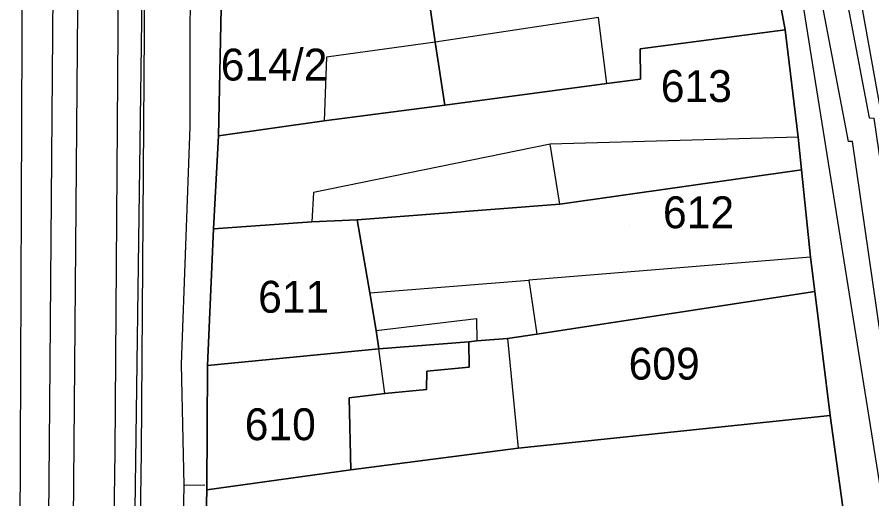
# Model space of a CAD drawing. Extents: x -263423 to -261326, y -1240067 to -1237864.
# Drawn here: x -263106.9 to -263053.3, y -1239164.6 to -1239134.4 of the extents above; entities that cross this region are included whole.
import ezdxf

# ---------------------------------------------------------------- set-up
doc = ezdxf.new("R2010")
doc.units = 0
for name, color, linetype in [('body_kn', 7, 'Continuous'), ('kladpar_druhypozemkov', 7, 'Continuous'), ('kladpar_hranice', 7, 'Continuous'), ('kladpar_parcelnecisla', 7, 'Continuous'), ('kladpar_plochy', 7, 'Continuous'), ('tarchy_linie', 7, 'Continuous'), ('zappar_hrandruhpozemk', 7, 'Continuous')]:
    doc.layers.add(name, color=color, linetype=linetype)

msp = doc.modelspace()

# ---------------------------------------------------------------- linework, layer by layer
at = {"layer": 'body_kn'}
for p, q in [((-263070.43, -1239134.42), (-263070.43, -1239134.42)), ((-263056.2, -1239134.52), (-263056.2, -1239134.52)), ((-263058.71, -1239135.19), (-263058.71, -1239135.19)), ((-263080.68, -1239135.98), (-263080.68, -1239135.98)), ((-263080.68, -1239135.98), (-263080.68, -1239135.98)), ((-263067.81, -1239136.39), (-263067.81, -1239136.39)), ((-263087.49, -1239136.91), (-263087.49, -1239136.91)), ((-263069.89, -1239138.57), (-263069.89, -1239138.57)), ((-263069.89, -1239138.57), (-263069.89, -1239138.57)), ((-263067.79, -1239138.29), (-263067.79, -1239138.29)), ((-263067.79, -1239138.29), (-263067.79, -1239138.29)), ((-263080.07, -1239139.93), (-263080.07, -1239139.93)), ((-263053.44, -1239140.73), (-263053.44, -1239140.73)), ((-263096.07, -1239141.28), (-263096.07, -1239141.28)), ((-263087.64, -1239140.91), (-263087.64, -1239140.91)), ((-263094.26, -1239141.85), (-263094.26, -1239141.85)), ((-263073.46, -1239142.37), (-263073.46, -1239142.37)), ((-263073.46, -1239142.37), (-263073.46, -1239142.37)), ((-263057.9, -1239141.94), (-263057.9, -1239141.94)), ((-263057.9, -1239141.94), (-263057.9, -1239141.94)), ((-263054.74, -1239142.2), (-263054.74, -1239142.2)), ((-263054.49, -1239142.21), (-263054.49, -1239142.21)), ((-263057.69, -1239143.98), (-263057.69, -1239143.98)), ((-263088.31, -1239145.41), (-263088.31, -1239145.41)), ((-263072.84, -1239146.13), (-263072.84, -1239146.13)), ((-263072.84, -1239146.13), (-263072.84, -1239146.13)), ((-263088.41, -1239147.25), (-263088.41, -1239147.25)), ((-263088.41, -1239147.25), (-263088.41, -1239147.25)), ((-263085.56, -1239147.12), (-263085.56, -1239147.12)), ((-263094.58, -1239147.69), (-263094.58, -1239147.69)), ((-263057.12, -1239149.46), (-263057.12, -1239149.46)), ((-263057.12, -1239149.46), (-263057.12, -1239149.46)), ((-263074.79, -1239150.91), (-263074.79, -1239150.91)), ((-263074.79, -1239150.91), (-263074.79, -1239150.91)), ((-263084.77, -1239151.71), (-263084.77, -1239151.71)), ((-263084.77, -1239151.71), (-263084.77, -1239151.71)), ((-263056.85, -1239151.62), (-263056.85, -1239151.62)), ((-263056.85, -1239151.62), (-263056.85, -1239151.62)), ((-263078.08, -1239153.32), (-263078.08, -1239153.32)), ((-263084.38, -1239154.07), (-263084.38, -1239154.07)), ((-263084.38, -1239154.07), (-263084.38, -1239154.07)), ((-263078.55, -1239154.77), (-263078.55, -1239154.77)), ((-263078.05, -1239154.72), (-263078.05, -1239154.72)), ((-263076.14, -1239154.57), (-263076.14, -1239154.57)), ((-263076.14, -1239154.57), (-263076.14, -1239154.57)), ((-263074.29, -1239154.29), (-263074.29, -1239154.29)), ((-263084.21, -1239155.22), (-263084.21, -1239155.22)), ((-263084.21, -1239155.22), (-263084.21, -1239155.22)), ((-263096.6, -1239156.18), (-263096.6, -1239156.18)), ((-263094.96, -1239156.26), (-263094.96, -1239156.26)), ((-263078.53, -1239156.36), (-263078.53, -1239156.36)), ((-263081.2, -1239156.62), (-263081.2, -1239156.62)), ((-263081.22, -1239157.76), (-263081.22, -1239157.76)), ((-263086.06, -1239158.3), (-263086.06, -1239158.3)), ((-263083.83, -1239158.03), (-263083.83, -1239158.03)), ((-263083.83, -1239158.03), (-263083.83, -1239158.03)), ((-263104.86, -1239158.74), (-263104.86, -1239158.74)), ((-263103.32, -1239158.75), (-263103.32, -1239158.75)), ((-263055.88, -1239159.4), (-263055.88, -1239159.4)), ((-263055.88, -1239159.4), (-263055.88, -1239159.4)), ((-263100.77, -1239161.68), (-263100.77, -1239161.68)), ((-263099.12, -1239161.69), (-263099.12, -1239161.69)), ((-263075.46, -1239161.45), (-263075.46, -1239161.45)), ((-263085.96, -1239162.81), (-263085.96, -1239162.81)), ((-263096.44, -1239163.78), (-263096.44, -1239163.78)), ((-263096.44, -1239163.78), (-263096.44, -1239163.78)), ((-263095.12, -1239163.76), (-263095.12, -1239163.76)), ((-263095, -1239164.07), (-263095, -1239164.07))]:
    msp.add_line(p, q, dxfattribs=at)
at = {"layer": 'kladpar_druhypozemkov'}
for p, q in [((-263090.15, -1239136.2), (-263090.15, -1239136.2)), ((-263064.3, -1239137.63), (-263064.3, -1239137.63)), ((-263068.5, -1239147.45), (-263068.5, -1239147.45)), ((-263089.9, -1239150.65), (-263089.9, -1239150.65)), ((-263066.5, -1239155.15), (-263066.5, -1239155.15)), ((-263090.9, -1239159.15), (-263090.9, -1239159.15))]:
    msp.add_line(p, q, dxfattribs=at)
at = {"layer": 'kladpar_hranice'}
for points in [[(-263054.78, -1239167.43), (-263055.88, -1239159.4), (-263056.85, -1239151.62), (-263057.12, -1239149.46), (-263057.69, -1239143.98), (-263057.9, -1239141.94), (-263058.71, -1239135.19), (-263059.73, -1239129.7), (-263061.31, -1239120.9), (-263062.51, -1239114.58), (-263065.22, -1239099.27), (-263065.55, -1239097.1), (-263065.93, -1239094.5)], [(-263098.58, -1239101.47), (-263087.36, -1239105.02), (-263090.46, -1239110.54), (-263092.7, -1239114.18), (-263092.53, -1239117.99), (-263094.44, -1239118.08), (-263094.54, -1239125.58), (-263094.59, -1239133.9), (-263094.09, -1239133.85), (-263094.26, -1239141.85), (-263094.58, -1239147.69), (-263094.96, -1239156.26), (-263095, -1239164.07), (-263095.44, -1239181.7)], [(-263059.73, -1239129.7), (-263058.71, -1239135.19), (-263067.81, -1239136.39), (-263067.79, -1239138.29), (-263069.89, -1239138.57), (-263080.07, -1239139.93), (-263080.68, -1239135.98), (-263081.12, -1239132.92), (-263080.42, -1239132.81), (-263071.38, -1239131.61), (-263059.73, -1239129.7)], [(-263084.36, -1239132.91), (-263084.18, -1239133.36), (-263081.12, -1239132.92), (-263080.68, -1239135.98), (-263080.07, -1239139.93), (-263087.64, -1239140.91), (-263094.26, -1239141.85), (-263094.09, -1239133.85), (-263084.36, -1239132.91)], [(-263067.79, -1239138.29), (-263067.81, -1239136.39), (-263058.71, -1239135.19), (-263057.9, -1239141.94), (-263057.69, -1239143.98), (-263072.84, -1239146.13), (-263085.56, -1239147.12), (-263088.41, -1239147.25), (-263094.58, -1239147.69), (-263094.26, -1239141.85), (-263087.64, -1239140.91), (-263080.07, -1239139.93), (-263069.89, -1239138.57), (-263067.79, -1239138.29)], [(-263072.84, -1239146.13), (-263057.69, -1239143.98), (-263057.12, -1239149.46), (-263056.85, -1239151.62), (-263074.29, -1239154.29), (-263076.14, -1239154.57), (-263078.05, -1239154.72), (-263078.55, -1239154.77), (-263084.21, -1239155.22), (-263084.38, -1239154.07), (-263084.77, -1239151.71), (-263085.56, -1239147.12), (-263072.84, -1239146.13)], [(-263088.41, -1239147.25), (-263085.56, -1239147.12), (-263084.77, -1239151.71), (-263084.38, -1239154.07), (-263084.21, -1239155.22), (-263094.96, -1239156.26), (-263094.58, -1239147.69), (-263088.41, -1239147.25)], [(-263056.85, -1239151.62), (-263055.88, -1239159.4), (-263075.46, -1239161.45), (-263085.96, -1239162.81), (-263086.06, -1239158.3), (-263083.83, -1239158.03), (-263081.22, -1239157.76), (-263081.2, -1239156.62), (-263078.53, -1239156.36), (-263078.55, -1239154.77), (-263078.05, -1239154.72), (-263076.14, -1239154.57), (-263074.29, -1239154.29), (-263056.85, -1239151.62)], [(-263084.21, -1239155.22), (-263078.55, -1239154.77), (-263078.53, -1239156.36), (-263081.2, -1239156.62), (-263081.22, -1239157.76), (-263083.83, -1239158.03), (-263086.06, -1239158.3), (-263085.96, -1239162.81), (-263095, -1239164.07), (-263094.96, -1239156.26), (-263084.21, -1239155.22)], [(-263095.44, -1239181.7), (-263095, -1239164.07), (-263085.96, -1239162.81), (-263075.46, -1239161.45), (-263055.88, -1239159.4)], [(-263055.88, -1239159.4), (-263054.78, -1239167.43)]]:
    msp.add_lwpolyline(points, dxfattribs=at)
at = {"layer": 'kladpar_plochy'}
for points in [[(-263054.78, -1239167.43), (-263055.88, -1239159.4), (-263056.85, -1239151.62), (-263057.12, -1239149.46), (-263057.69, -1239143.98), (-263057.9, -1239141.94), (-263058.71, -1239135.19), (-263059.73, -1239129.7), (-263061.31, -1239120.9), (-263062.51, -1239114.58), (-263065.22, -1239099.27), (-263065.55, -1239097.1), (-263065.93, -1239094.5)], [(-263108.91, -1239098.07), (-263106.26, -1239098.89), (-263098.58, -1239101.47), (-263087.36, -1239105.02), (-263090.46, -1239110.54), (-263092.7, -1239114.18), (-263092.53, -1239117.99), (-263094.44, -1239118.08), (-263094.54, -1239125.58), (-263094.59, -1239133.9), (-263094.09, -1239133.85), (-263094.26, -1239141.85), (-263094.58, -1239147.69), (-263094.96, -1239156.26), (-263095, -1239164.07), (-263095.44, -1239181.7)]]:
    msp.add_lwpolyline(points, dxfattribs=at)
for points in [[(-263059.73, -1239129.7), (-263058.71, -1239135.19), (-263067.81, -1239136.39), (-263067.79, -1239138.29), (-263069.89, -1239138.57), (-263080.07, -1239139.93), (-263080.68, -1239135.98), (-263081.12, -1239132.92), (-263080.42, -1239132.81), (-263071.38, -1239131.61)], [(-263084.36, -1239132.91), (-263084.18, -1239133.36), (-263081.12, -1239132.92), (-263080.68, -1239135.98), (-263080.07, -1239139.93), (-263087.64, -1239140.91), (-263094.26, -1239141.85), (-263094.09, -1239133.85)], [(-263067.79, -1239138.29), (-263067.81, -1239136.39), (-263058.71, -1239135.19), (-263057.9, -1239141.94), (-263057.69, -1239143.98), (-263072.84, -1239146.13), (-263085.56, -1239147.12), (-263088.41, -1239147.25), (-263094.58, -1239147.69), (-263094.26, -1239141.85), (-263087.64, -1239140.91), (-263080.07, -1239139.93), (-263069.89, -1239138.57)], [(-263072.84, -1239146.13), (-263057.69, -1239143.98), (-263057.12, -1239149.46), (-263056.85, -1239151.62), (-263074.29, -1239154.29), (-263076.14, -1239154.57), (-263078.05, -1239154.72), (-263078.55, -1239154.77), (-263084.21, -1239155.22), (-263084.38, -1239154.07), (-263084.77, -1239151.71), (-263085.56, -1239147.12)], [(-263088.41, -1239147.25), (-263085.56, -1239147.12), (-263084.77, -1239151.71), (-263084.38, -1239154.07), (-263084.21, -1239155.22), (-263094.96, -1239156.26), (-263094.58, -1239147.69)], [(-263056.85, -1239151.62), (-263055.88, -1239159.4), (-263075.46, -1239161.45), (-263085.96, -1239162.81), (-263086.06, -1239158.3), (-263083.83, -1239158.03), (-263081.22, -1239157.76), (-263081.2, -1239156.62), (-263078.53, -1239156.36), (-263078.55, -1239154.77), (-263078.05, -1239154.72), (-263076.14, -1239154.57), (-263074.29, -1239154.29)], [(-263084.21, -1239155.22), (-263078.55, -1239154.77), (-263078.53, -1239156.36), (-263081.2, -1239156.62), (-263081.22, -1239157.76), (-263083.83, -1239158.03), (-263086.06, -1239158.3), (-263085.96, -1239162.81), (-263095, -1239164.07), (-263094.96, -1239156.26)], [(-263055.88, -1239159.4), (-263054.78, -1239167.43), (-263054.46, -1239169.98), (-263053.33, -1239178.31), (-263070.08, -1239182.09), (-263073.06, -1239182.22), (-263073.5, -1239178.9), (-263069.62, -1239178.41), (-263070, -1239175.42), (-263071.08, -1239175.46), (-263071.45, -1239172.08), (-263070.37, -1239172.04), (-263070.69, -1239169.5), (-263070.9, -1239167.27), (-263087.11, -1239168.88), (-263086.85, -1239171.37), (-263085.64, -1239171.2), (-263085.48, -1239172.6), (-263086.75, -1239172.7), (-263086.1, -1239180.34), (-263095.44, -1239181.7), (-263095, -1239164.07), (-263085.96, -1239162.81), (-263075.46, -1239161.45)]]:
    msp.add_lwpolyline(points, close=True, dxfattribs=at)
at = {"layer": 'tarchy_linie'}
msp.add_line((-263096.44, -1239163.78), (-263095.12, -1239163.76), dxfattribs=at)
for points in [[(-263066.63, -1239074.68), (-263054.28, -1239131.66), (-263044.07, -1239188.4), (-263040.31, -1239208.42), (-263033.52, -1239246.09), (-263017.34, -1239301.19)], [(-263065.8, -1239081.72), (-263059.62, -1239108.59), (-263054.68, -1239134.23), (-263053.44, -1239140.73), (-263053.14, -1239140.75), (-263050.91, -1239156.11), (-263046.81, -1239178.15), (-263043.98, -1239183.29), (-263039.59, -1239207.97), (-263040.4, -1239210.96), (-263039.61, -1239214.51), (-263039.87, -1239216.06), (-263037.69, -1239229.43), (-263034.8, -1239244.84), (-263028.88, -1239265.09), (-263023.3, -1239284.05), (-263019.3, -1239298.33), (-263019.19, -1239298.83), (-263016.92, -1239305.25), (-263015.38, -1239307.81), (-263010.32, -1239324.47), (-263003.38, -1239346.54), (-262997.74, -1239368.62), (-262983.51, -1239418.62)], [(-263020.65, -1239299.35), (-263024.79, -1239284.47), (-263030.37, -1239265.53), (-263036.29, -1239245.27), (-263039.21, -1239229.72), (-263041.4, -1239216.31), (-263041.14, -1239214.25), (-263041.91, -1239211.3), (-263041.7, -1239210.32), (-263041.97, -1239208.72), (-263045.72, -1239188.7), (-263047.17, -1239180.64), (-263048.17, -1239178.9), (-263052.43, -1239156.39), (-263054.49, -1239142.21), (-263054.74, -1239142.2), (-263056.2, -1239134.52), (-263061.14, -1239108.88), (-263067.31, -1239082.07)], [(-263103.37, -1239083.4), (-263102.8, -1239096.58), (-263103.32, -1239158.75), (-263104.14, -1239252.62), (-263103.82, -1239317.3)], [(-263100.23, -1239084.8), (-263100.39, -1239108.92), (-263100.77, -1239161.68), (-263101.54, -1239214.85)], [(-263098.59, -1239086.13), (-263098.74, -1239108.93), (-263099.12, -1239161.69), (-263099.89, -1239214.84), (-263096.78, -1239314.41), (-263062.62, -1239308.12), (-263021.11, -1239297.7), (-263020.69, -1239299.21), (-263019.74, -1239301.9), (-263019.16, -1239303.51), (-263056.49, -1239314.64), (-263096.14, -1239322.43), (-263094.9, -1239331.23), (-263090.75, -1239392.27), (-263090.11, -1239403.42), (-263089.49, -1239413.16)], [(-263160.93, -1239324.5), (-263105.37, -1239315.96), (-263105.68, -1239252.61), (-263104.86, -1239158.74), (-263104.34, -1239096.65), (-263104.75, -1239087.02)], [(-263107.31, -1239114.15), (-263098.55, -1239115.71), (-263095.85, -1239116.75), (-263096.04, -1239127.34), (-263096.07, -1239141.28), (-263096.6, -1239156.18), (-263096.44, -1239163.78), (-263096.75, -1239179.84), (-263097.44, -1239197.16), (-263097.75, -1239214.26), (-263097.65, -1239229.09), (-263097.52, -1239234.73), (-263097.2, -1239240.18), (-263097.34, -1239245.69), (-263098.16, -1239251.03), (-263098.1, -1239253.77), (-263097.78, -1239257.24), (-263097.76, -1239267.99), (-263097.68, -1239274.83), (-263097.41, -1239282.2), (-263097.75, -1239289.39), (-263098.01, -1239296.76)]]:
    msp.add_lwpolyline(points, dxfattribs=at)
at = {"layer": 'zappar_hrandruhpozemk'}
for p, q in [((-263070.43, -1239134.42), (-263080.68, -1239135.98)), ((-263069.89, -1239138.57), (-263070.43, -1239134.42)), ((-263080.68, -1239135.98), (-263087.49, -1239136.91)), ((-263087.49, -1239136.91), (-263087.64, -1239140.91)), ((-263073.46, -1239142.37), (-263088.31, -1239145.41)), ((-263057.9, -1239141.94), (-263073.46, -1239142.37)), ((-263072.84, -1239146.13), (-263073.46, -1239142.37)), ((-263088.31, -1239145.41), (-263088.41, -1239147.25)), ((-263057.12, -1239149.46), (-263074.79, -1239150.91)), ((-263084.77, -1239151.71), (-263074.79, -1239150.91)), ((-263074.79, -1239150.91), (-263074.29, -1239154.29)), ((-263084.38, -1239154.07), (-263078.08, -1239153.32)), ((-263078.08, -1239153.32), (-263078.05, -1239154.72)), ((-263076.14, -1239154.57), (-263075.46, -1239161.45)), ((-263083.83, -1239158.03), (-263084.21, -1239155.22))]:
    msp.add_line(p, q, dxfattribs=at)
for points in [[(-263052.63, -1239164.61), (-263057.7, -1239132.8), (-263060.84, -1239113.85), (-263064.63, -1239090.01), (-263065.36, -1239088.66), (-263066.23, -1239087.56), (-263067.29, -1239086.9), (-263068.36, -1239086.49)], [(-263106.26, -1239098.89), (-263106.58, -1239130.52), (-263106.74, -1239166.8)], [(-263099.51, -1239166.84), (-263099.01, -1239129.99), (-263098.58, -1239101.47)]]:
    msp.add_lwpolyline(points, dxfattribs=at)

# ---------------------------------------------------------------- texts
at = {"layer": 'kladpar_parcelnecisla'}
for s, p in [('614/2', (-263094.126, -1239138.38)), ('613', (-263066.512, -1239139.73)), ('612', (-263066.376, -1239147.65)), ('611', (-263091.78, -1239152.95)), ('609', (-263068.53, -1239157.15)), ('610', (-263092.621, -1239160.95))]:
    msp.add_text(s, height=2, dxfattribs=at).set_placement(p)

doc.saveas('drawing.dxf')
